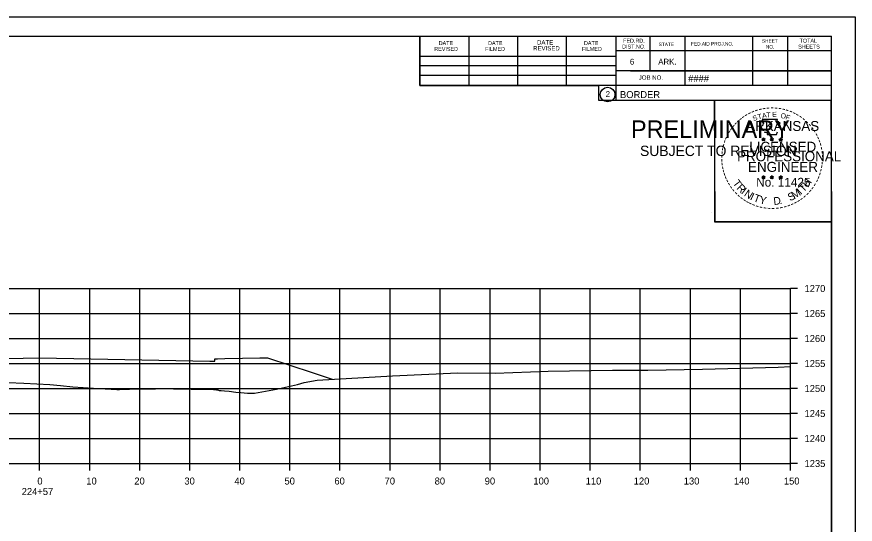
# Model space of a CAD drawing. Extents: x -70 to 701944, y -4 to 666871.
# Drawn here: x 679879.4 to 680046.9, y 652367.5 to 652469 of the extents above; entities that cross this region are included whole.
import ezdxf

# ---------------------------------------------------------------- set-up
doc = ezdxf.new("R2010")
doc.units = 0
for name, color, linetype in [('R_Axis', 7, 'Continuous'), ('R_Axis Annot', 7, 'Continuous'), ('R_Border', 7, 'Continuous'), ('R_Border PE', 7, 'Continuous'), ('R_Border Prem', 7, 'Continuous'), ('R_Exist Surface', 7, 'Continuous'), ('R_Fin Surface', 7, 'Continuous'), ('R_Grid', 7, 'Continuous'), ('R_No Plot', 7, 'Continuous')]:
    doc.layers.add(name, color=color, linetype=linetype)

msp = doc.modelspace()

# ---------------------------------------------------------------- linework, layer by layer
at = {"layer": 'R_Axis'}
for p, q in [((680033.94, 652379.64), (680033.94, 652414.64)), ((680035.34, 652414.64), (680033.94, 652414.64)), ((680035.34, 652409.64), (680033.94, 652409.64)), ((680035.34, 652404.64), (680033.94, 652404.64)), ((680035.34, 652399.64), (680033.94, 652399.64)), ((680035.34, 652394.64), (680033.94, 652394.64)), ((680035.34, 652389.64), (680033.94, 652389.64)), ((680035.34, 652384.64), (680033.94, 652384.64)), ((679733.94, 652379.64), (680033.94, 652379.64)), ((679883.94, 652378.24), (679883.94, 652379.64)), ((679893.94, 652378.24), (679893.94, 652379.64)), ((679903.94, 652378.24), (679903.94, 652379.64)), ((679913.94, 652378.24), (679913.94, 652379.64)), ((679923.94, 652378.24), (679923.94, 652379.64)), ((679933.94, 652378.24), (679933.94, 652379.64)), ((679943.94, 652378.24), (679943.94, 652379.64)), ((679953.94, 652378.24), (679953.94, 652379.64)), ((679963.94, 652378.24), (679963.94, 652379.64)), ((679973.94, 652378.24), (679973.94, 652379.64)), ((679983.94, 652378.24), (679983.94, 652379.64)), ((679993.94, 652378.24), (679993.94, 652379.64)), ((680003.94, 652378.24), (680003.94, 652379.64)), ((680013.94, 652378.24), (680013.94, 652379.64)), ((680023.94, 652378.24), (680023.94, 652379.64)), ((680033.94, 652378.24), (680033.94, 652379.64)), ((680035.34, 652379.64), (680033.94, 652379.64))]:
    msp.add_line(p, q, dxfattribs=at)
at = {"layer": 'R_Border'}
for p, q in [((679725.94, 652465.1), (680042.12, 652465.1)), ((679959.86, 652455.22), (679959.86, 652465.1)), ((679969.72, 652455.22), (679969.72, 652464.9)), ((679979.48, 652455.22), (679979.48, 652464.9)), ((679989.16, 652455.22), (679989.16, 652464.9)), ((679999.02, 652465.1), (679999.02, 652452.3)), ((680005.86, 652465.1), (680005.86, 652458.16)), ((680012.8, 652465.1), (680012.8, 652455.22)), ((680026.38, 652465.1), (680026.38, 652455.22)), ((680033.32, 652465.1), (680033.32, 652455.22)), ((680042.12, 652259.64), (680042.12, 652465.1)), ((679959.86, 652461.08), (679999.02, 652461.08)), ((680042.12, 652462.16), (679999.02, 652462.16)), ((680042.12, 652462.18), (680042.12, 652462.18)), ((679959.86, 652459.22), (679999.02, 652459.22)), ((680042.12, 652458.16), (679999.02, 652458.16)), ((680001.98, 652458.16), (680042.12, 652458.16)), ((679959.86, 652455.22), (679959.86, 652457.28)), ((679959.86, 652457.28), (679999.02, 652457.28)), ((680042.12, 652455.22), (679959.86, 652455.22)), ((679999.02, 652452.3), (680042.12, 652452.3))]:
    msp.add_line(p, q, dxfattribs=at)
msp.add_circle((679997.41, 652453.44), 1.47, dxfattribs=at)
at = {"layer": 'R_Border PE'}
for p, q in [((680028.21, 652444.56), (680028.55, 652444.45)), ((680028.21, 652444.56), (680028.46, 652444.51)), ((680028.21, 652444.56), (680028.44, 652444.43)), ((680028.34, 652444.15), (680028.55, 652444.45)), ((680028.34, 652444.15), (680028.46, 652444.39)), ((680028.34, 652444.15), (680028.55, 652444.37)), ((680028.55, 652444.81), (680028.51, 652444.56)), ((680028.55, 652444.45), (680028.55, 652444.81)), ((680028.55, 652444.81), (680028.6, 652444.56)), ((680028.9, 652444.56), (680028.55, 652444.45)), ((680028.77, 652444.15), (680028.55, 652444.45)), ((680028.77, 652444.15), (680028.55, 652444.36)), ((680028.9, 652444.56), (680028.62, 652444.51)), ((680028.77, 652444.15), (680028.63, 652444.44)), ((680028.9, 652444.56), (680028.7, 652444.45)), ((680029.88, 652444.56), (680030.22, 652444.45)), ((680029.88, 652444.56), (680030.13, 652444.51)), ((680029.88, 652444.56), (680030.11, 652444.43)), ((680030.01, 652444.15), (680030.22, 652444.45)), ((680030.01, 652444.15), (680030.13, 652444.39)), ((680030.01, 652444.15), (680030.22, 652444.37)), ((680030.22, 652444.81), (680030.18, 652444.56)), ((680030.22, 652444.45), (680030.22, 652444.81)), ((680030.22, 652444.81), (680030.27, 652444.56)), ((680030.57, 652444.56), (680030.22, 652444.45)), ((680030.44, 652444.15), (680030.22, 652444.45)), ((680030.44, 652444.15), (680030.22, 652444.36)), ((680030.57, 652444.56), (680030.29, 652444.51)), ((680030.44, 652444.15), (680030.3, 652444.44)), ((680030.57, 652444.56), (680030.37, 652444.45)), ((680031.64, 652444.54), (680031.99, 652444.43)), ((680031.64, 652444.54), (680031.89, 652444.5)), ((680031.64, 652444.54), (680031.88, 652444.42)), ((680031.77, 652444.14), (680031.99, 652444.43)), ((680031.77, 652444.14), (680031.9, 652444.38)), ((680031.77, 652444.14), (680031.99, 652444.35)), ((680031.99, 652444.8), (680031.95, 652444.55)), ((680031.99, 652444.43), (680031.99, 652444.8)), ((680031.99, 652444.8), (680032.04, 652444.55)), ((680032.34, 652444.54), (680031.99, 652444.43)), ((680032.2, 652444.14), (680031.99, 652444.43)), ((680032.2, 652444.14), (680031.99, 652444.35)), ((680032.34, 652444.54), (680032.05, 652444.5)), ((680032.2, 652444.14), (680032.06, 652444.43)), ((680032.34, 652444.54), (680032.13, 652444.44)), ((680028.2, 652436.98), (680028.55, 652436.87)), ((680028.2, 652436.98), (680028.45, 652436.94)), ((680028.2, 652436.98), (680028.44, 652436.86)), ((680028.33, 652436.58), (680028.55, 652436.87)), ((680028.33, 652436.58), (680028.46, 652436.82)), ((680028.33, 652436.58), (680028.55, 652436.79)), ((680028.55, 652437.24), (680028.51, 652436.99)), ((680028.55, 652436.87), (680028.55, 652437.24)), ((680028.55, 652437.24), (680028.6, 652436.99)), ((680028.9, 652436.98), (680028.55, 652436.87)), ((680028.76, 652436.58), (680028.55, 652436.87)), ((680028.76, 652436.58), (680028.55, 652436.79)), ((680028.9, 652436.98), (680028.61, 652436.93)), ((680028.76, 652436.58), (680028.63, 652436.87)), ((680028.9, 652436.98), (680028.69, 652436.88)), ((680029.87, 652436.98), (680030.22, 652436.87)), ((680029.87, 652436.98), (680030.12, 652436.94)), ((680029.87, 652436.98), (680030.11, 652436.86)), ((680030, 652436.58), (680030.22, 652436.87)), ((680030, 652436.58), (680030.13, 652436.82)), ((680030, 652436.58), (680030.22, 652436.79)), ((680030.22, 652437.24), (680030.18, 652436.99)), ((680030.22, 652436.87), (680030.22, 652437.24)), ((680030.22, 652437.24), (680030.27, 652436.99)), ((680030.57, 652436.98), (680030.22, 652436.87)), ((680030.43, 652436.58), (680030.22, 652436.87)), ((680030.43, 652436.58), (680030.22, 652436.79)), ((680030.57, 652436.98), (680030.28, 652436.93)), ((680030.43, 652436.58), (680030.3, 652436.87)), ((680030.57, 652436.98), (680030.36, 652436.88)), ((680031.64, 652436.97), (680031.99, 652436.86)), ((680031.64, 652436.97), (680031.89, 652436.93)), ((680031.64, 652436.97), (680031.87, 652436.85)), ((680031.77, 652436.57), (680031.99, 652436.86)), ((680031.77, 652436.57), (680031.9, 652436.81)), ((680031.77, 652436.57), (680031.98, 652436.78)), ((680031.99, 652437.23), (680031.95, 652436.98)), ((680032.2, 652436.57), (680031.98, 652436.78)), ((680031.99, 652436.86), (680031.99, 652437.23)), ((680031.99, 652437.23), (680032.04, 652436.98)), ((680032.33, 652436.97), (680031.99, 652436.86)), ((680032.2, 652436.57), (680031.99, 652436.86)), ((680032.33, 652436.97), (680032.05, 652436.92)), ((680032.2, 652436.57), (680032.06, 652436.86)), ((680032.33, 652436.97), (680032.13, 652436.87))]:
    msp.add_line(p, q, dxfattribs=at)
for points in [[(680028.25, 652448.43), (680028.52, 652447.61)], [(680031.76, 652447.51), (680031.9, 652447.8), (680031.21, 652447.77), (680031.36, 652448.43), (680028.25, 652448.43)], [(680028.74, 652446.01), (680028.74, 652445.92), (680029.3, 652445.91), (680029.25, 652445.43), (680031.12, 652445.43), (680031.32, 652445.97)], [(680028.55, 652444.81), (680028.77, 652444.15), (680028.21, 652444.56), (680028.9, 652444.56), (680028.34, 652444.15), (680028.55, 652444.81)], [(680030.22, 652444.81), (680030.44, 652444.15), (680029.88, 652444.56), (680030.57, 652444.56), (680030.01, 652444.15), (680030.22, 652444.81)], [(680031.99, 652444.8), (680032.2, 652444.14), (680031.64, 652444.54), (680032.34, 652444.54), (680031.77, 652444.14), (680031.99, 652444.8)], [(680028.55, 652437.24), (680028.76, 652436.58), (680028.2, 652436.98), (680028.9, 652436.98), (680028.33, 652436.58), (680028.55, 652437.24)], [(680030.22, 652437.24), (680030.43, 652436.58), (680029.87, 652436.98), (680030.57, 652436.98), (680030, 652436.58), (680030.22, 652437.24)], [(680031.99, 652437.23), (680032.2, 652436.57), (680031.64, 652436.97), (680032.33, 652436.97), (680031.77, 652436.57), (680031.99, 652437.23)]]:
    msp.add_lwpolyline(points, dxfattribs=at)
for centre, radius in [((680028.55, 652444.44), 0.172), ((680028.55, 652444.44), 0.145), ((680028.55, 652444.44), 0.116), ((680028.55, 652444.44), 0.0991), ((680028.55, 652444.44), 0.0747), ((680028.55, 652444.44), 0.0495), ((680028.55, 652444.44), 0.0296), ((680030.22, 652444.44), 0.172), ((680030.22, 652444.44), 0.145), ((680030.22, 652444.44), 0.116), ((680030.22, 652444.44), 0.0991), ((680030.22, 652444.44), 0.0747), ((680030.22, 652444.44), 0.0495), ((680030.22, 652444.44), 0.0296), ((680031.99, 652444.43), 0.172), ((680031.99, 652444.43), 0.145), ((680031.99, 652444.43), 0.116), ((680031.99, 652444.43), 0.0991), ((680031.99, 652444.43), 0.0747), ((680031.99, 652444.43), 0.0495), ((680031.99, 652444.43), 0.0296), ((680028.55, 652436.87), 0.172), ((680028.55, 652436.87), 0.145), ((680028.55, 652436.87), 0.116), ((680028.55, 652436.87), 0.0991), ((680028.55, 652436.87), 0.0747), ((680028.55, 652436.87), 0.0495), ((680028.55, 652436.87), 0.0296), ((680030.22, 652436.87), 0.172), ((680030.22, 652436.87), 0.145), ((680030.22, 652436.87), 0.116), ((680030.22, 652436.87), 0.0991), ((680030.22, 652436.87), 0.0747), ((680030.22, 652436.87), 0.0495), ((680030.22, 652436.87), 0.0296), ((680031.99, 652436.86), 0.172), ((680031.99, 652436.86), 0.145), ((680031.99, 652436.86), 0.116), ((680031.99, 652436.86), 0.0991), ((680031.99, 652436.86), 0.0747), ((680031.99, 652436.86), 0.0495), ((680031.99, 652436.86), 0.0296)]:
    msp.add_circle(centre, radius, dxfattribs=at)
at = {"layer": 'R_Exist Surface'}
msp.add_lwpolyline([(679874.48, 652395.99), (679880.79, 652395.72), (679885.96, 652395.44), (679888.08, 652395.27), (679890.58, 652394.95), (679894.71, 652394.71), (679899.36, 652394.43), (679899.63, 652394.44), (679899.86, 652394.46), (679899.86, 652394.46), (679901.89, 652394.5), (679905.13, 652394.58), (679907.06, 652394.6), (679909.5, 652394.62), (679909.67, 652394.62), (679909.79, 652394.62), (679910.7, 652394.6), (679913.39, 652394.55), (679914.22, 652394.54), (679916.29, 652394.49), (679918.64, 652394.42), (679919.24, 652394.37), (679919.53, 652394.35), (679919.69, 652394.3), (679919.83, 652394.27), (679920.23, 652394.24), (679920.88, 652394.2), (679921.83, 652394.09), (679923.12, 652393.93), (679924.12, 652393.83), (679925.43, 652393.69), (679926.14, 652393.69), (679926.88, 652393.69), (679931.25, 652394.49), (679935.44, 652395.44), (679936.79, 652395.82), (679939.39, 652396.3), (679954.43, 652397.21), (679967.45, 652397.81), (679974.95, 652397.68), (679985.54, 652398.11), (679998.35, 652398.28), (680005.42, 652398.33), (680016.34, 652398.48), (680031.5, 652398.92), (680033.94, 652399.07)], dxfattribs=at)
at = {"layer": 'R_Fin Surface'}
msp.add_lwpolyline([(679854.66, 652400.21), (679883.94, 652400.79), (679894.14, 652400.59), (679917.94, 652400.11), (679918.64, 652400.1), (679918.94, 652400.09), (679918.94, 652400.24), (679918.95, 652400.59), (679919.3, 652400.59), (679919.45, 652400.59), (679920.95, 652400.62), (679924.45, 652400.69), (679927.95, 652400.76), (679929.45, 652400.79), (679938.36, 652397.82), (679942.39, 652396.48)], dxfattribs=at)
at = {"layer": 'R_Grid'}
for p, q in [((679733.94, 652414.64), (680033.94, 652414.64)), ((679883.94, 652379.64), (679883.94, 652414.64)), ((679893.94, 652379.64), (679893.94, 652414.64)), ((679903.94, 652379.64), (679903.94, 652414.64)), ((679913.94, 652379.64), (679913.94, 652414.64)), ((679923.94, 652379.64), (679923.94, 652414.64)), ((679933.94, 652379.64), (679933.94, 652414.64)), ((679943.94, 652379.64), (679943.94, 652414.64)), ((679953.94, 652379.64), (679953.94, 652414.64)), ((679963.94, 652379.64), (679963.94, 652414.64)), ((679973.94, 652379.64), (679973.94, 652414.64)), ((679983.94, 652379.64), (679983.94, 652414.64)), ((679993.94, 652379.64), (679993.94, 652414.64)), ((680003.94, 652379.64), (680003.94, 652414.64)), ((680013.94, 652379.64), (680013.94, 652414.64)), ((680023.94, 652379.64), (680023.94, 652414.64)), ((680033.94, 652379.64), (680033.94, 652414.64)), ((679733.94, 652409.64), (680033.94, 652409.64)), ((679733.94, 652404.64), (680033.94, 652404.64)), ((679733.94, 652399.64), (680033.94, 652399.64)), ((679733.94, 652394.64), (680033.94, 652394.64)), ((679733.94, 652389.64), (680033.94, 652389.64)), ((679733.94, 652384.64), (680033.94, 652384.64)), ((679733.94, 652379.64), (680033.94, 652379.64))]:
    msp.add_line(p, q, dxfattribs=at)
at = {"layer": 'R_No Plot'}
for p, q in [((679713.54, 652469), (680046.87, 652469)), ((680018.16, 652429.85), (680018.16, 652429.85))]:
    msp.add_line(p, q, dxfattribs=at)
for points in [[(679713.53, 652469), (680046.87, 652469), (680046.87, 652255.66), (679713.53, 652255.66)], [(679959.86, 652465.1), (679959.86, 652455.22), (679995.59, 652455.22), (679995.59, 652452.3), (680018.79, 652452.3), (680018.79, 652427.97), (680042.12, 652427.97), (680042.12, 652259.64), (679725.94, 652259.64), (679725.94, 652465.1)], [(680018.79, 652452.3), (680042, 652452.3), (680042.12, 652427.97), (680018.91, 652427.97)]]:
    msp.add_lwpolyline(points, close=True, dxfattribs=at)

# ---------------------------------------------------------------- texts
at = {"layer": 'R_Axis Annot'}
for s, p in [('1270', (680036.74, 652413.94)), ('1265', (680036.74, 652408.94)), ('1260', (680036.74, 652403.94)), ('1255', (680036.74, 652398.94)), ('1250', (680036.74, 652393.94)), ('1245', (680036.74, 652388.94)), ('1240', (680036.74, 652383.94)), ('1235', (680036.74, 652378.94)), ('0', (679883.48, 652375.44)), ('10', (679893.25, 652375.44)), ('20', (679902.85, 652375.44)), ('30', (679912.85, 652375.44)), ('40', (679922.85, 652375.44)), ('50', (679932.85, 652375.44)), ('60', (679942.82, 652375.44)), ('70', (679952.85, 652375.44)), ('80', (679962.85, 652375.44)), ('90', (679972.85, 652375.44)), ('100', (679982.57, 652375.44)), ('110', (679993.02, 652375.44)), ('120', (680002.62, 652375.44)), ('130', (680012.62, 652375.44)), ('140', (680022.62, 652375.44)), ('150', (680032.62, 652375.44)), ('224+57', (679880.35, 652373.34))]:
    msp.add_text(s, height=1.4, dxfattribs=at).set_placement(p)
at = {"layer": 'R_Border'}
for s, height, p in [('FED.RD.', 0.782, (680000.5, 652463.82)), ('SHEET', 0.684, (680028.24, 652463.82)), ('TOTAL', 0.782, (680035.76, 652463.82)), ('REVISED', 0.782, (679962.78, 652462.16)), ('DATE', 0.782, (679963.66, 652463.34)), ('FILMED', 0.782, (679972.94, 652462.16)), ('DATE', 0.782, (679973.52, 652463.34)), ('REVISED', 0.879, (679982.52, 652462.26)), ('DATE', 0.879, (679983.3, 652463.44)), ('FILMED', 0.782, (679992.28, 652462.16)), ('DATE', 0.782, (679992.68, 652463.34)), ('DIST.NO.', 0.782, (680000.3, 652462.64)), ('STATE', 0.684, (680007.62, 652463.14)), ('FED.AID PROJ.NO.', 0.684, (680014.08, 652463.24)), ('NO.', 0.684, (680029.02, 652462.64)), ('SHEETS', 0.782, (680035.48, 652462.64)), ('6', 1.17, (680001.86, 652459.42)), ('ARK.', 1.172, (680007.52, 652459.42)), ('JOB NO.', 0.879, (680003.62, 652456.4)), ('####', 1.4, (680013.5, 652455.96)), ('2', 1.17, (679997.02, 652452.95)), ('BORDER', 1.4, (679999.88, 652452.73))]:
    msp.add_text(s, height=height, rotation=360, dxfattribs=at).set_placement(p)
at = {"layer": 'R_Border PE'}
for s, height, rotation, p in [('-', 1.6, 34.0636, (680025.13, 652448.61)), ('-', 1.6, 28.7918, (680025.73, 652448.98)), ('-', 1.6, 24.3072, (680026.36, 652449.29)), ('S', 1, 21.594, (680026.6, 652448.11)), ('-', 1.6, 19.1761, (680026.99, 652449.56)), ('T', 1, 16.4036, (680027.52, 652448.44)), ('-', 1.6, 13.6301, (680027.74, 652449.8)), ('A', 1, 11.2132, (680028.34, 652448.69)), ('-', 1.6, 10.2193, (680028.42, 652449.96)), ('T', 1, 6.0228, (680029.19, 652448.86)), ('-', 1.6, 5.8968, (680029.15, 652450.07)), ('-', 1.6, 0.1862, (680029.92, 652450.15)), ('E', 1, 0.8323, (680030.3, 652448.97)), ('-', 1.6, 357.743, (680030.65, 652450.13)), ('-', 1.6, 352.1617, (680031.39, 652450.08)), ('O', 1, 350.4515, (680031.9, 652448.76)), ('-', 1.6, 347.2049, (680032.11, 652449.96)), ('F', 1, 340.0707, (680032.85, 652448.53)), ('-', 1.6, 342.3362, (680032.74, 652449.81)), ('-', 1.6, 337.8551, (680033.48, 652449.59)), ('-', 1.6, 334.1211, (680034.11, 652449.31)), ('-', 1.6, 329.6409, (680034.69, 652449.03)), ('-', 1.6, 48.423, (680023.2, 652446.94)), ('-', 1.6, 42.9622, (680023.64, 652447.42)), ('-', 1.6, 38.9507, (680024.08, 652447.83)), ('-', 1.6, 36.2317, (680024.55, 652448.21)), ('ARKANSAS', 2, 360, (680025.1, 652446.15)), ('-', 1.6, 325.8627, (680035.33, 652448.67)), ('-', 1.6, 320.5297, (680035.94, 652448.24)), ('-', 1.6, 315.5786, (680036.54, 652447.76)), ('-', 1.6, 58.0706, (680022.05, 652445.36)), ('-', 1.6, 54.2325, (680022.38, 652445.88)), ('-', 1.6, 50.6142, (680022.79, 652446.45)), ('-', 1.6, 309.8797, (680037.11, 652447.21)), ('-', 1.6, 306.6522, (680037.64, 652446.6)), ('-', 1.4, 303.6753, (680038.12, 652446.04)), ('-', 1.6, 72.3945, (680021.26, 652443.5)), ('-', 1.6, 67.7743, (680021.48, 652444.13)), ('-', 1.6, 62.8713, (680021.74, 652444.74)), ('DWB', 0.01, 360, (680028.54, 652444.44)), ('DWB', 0.01, 360, (680030.21, 652444.44)), ('DWB', 0.01, 360, (680031.98, 652444.43)), ('-', 1.6, 299.6684, (680038.44, 652445.43)), ('-', 1.6, 294.6628, (680038.76, 652444.82)), ('-', 1.6, 290.5728, (680039.02, 652444.24)), ('-', 1.6, 81.2013, (680020.93, 652442.08)), ('-', 1.6, 75.461, (680021.07, 652442.79)), ('LICENSED', 2, 360, (680025.7, 652442)), ('-', 1.6, 285.1233, (680039.26, 652443.66)), ('-', 1.6, 280.5493, (680039.46, 652442.92)), ('-', 1.6, 89.0622, (680020.83, 652440.68)), ('-', 1.6, 85.1863, (680020.86, 652441.38)), ('PROFESSIONAL', 2, 360, (680023.27, 652440.09)), ('-', 1.6, 276.5962, (680039.62, 652442.15)), ('-', 1.6, 274.3301, (680039.68, 652441.43)), ('-', 1.6, 94.1959, (680020.87, 652439.96)), ('-', 1.6, 98.9479, (680020.94, 652439.29)), ('ENGINEER', 2, 360, (680025.46, 652437.97)), ('-', 1.6, 260.9953, (680039.62, 652439.48)), ('-', 1.6, 263.5172, (680039.69, 652440.13)), ('-', 1.6, 269.9407, (680039.71, 652440.8)), ('-', 1.6, 101.7149, (680021.08, 652438.56)), ('-', 1.6, 105.4578, (680021.24, 652437.96)), ('-', 1.6, 109.0874, (680021.45, 652437.33)), ('-', 1.6, 252.8681, (680039.33, 652438.08)), ('-', 1.6, 255.7626, (680039.51, 652438.8)), ('-', 1.6, 114.0643, (680021.71, 652436.74)), ('-', 1.6, 115.7289, (680022.01, 652436.12)), ('T', 1.54, 306.0406, (680022.31, 652435.71)), ('No. 11425', 1.757, 360, (680027.09, 652435.02)), ('DWB', 0.01, 360, (680028.54, 652436.87)), ('DWB', 0.01, 360, (680030.21, 652436.87)), ('DWB', 0.01, 360, (680031.97, 652436.86)), ('H', 1.54, 54.6088, (680037.43, 652434.75)), ('-', 1.6, 244.6197, (680038.85, 652436.78)), ('-', 1.6, 247.8887, (680039.11, 652437.41)), ('-', 1.6, 120.4471, (680022.37, 652435.53)), ('-', 1.6, 125.8934, (680022.77, 652434.97)), ('-', 1.6, 130.7181, (680023.23, 652434.42)), ('R', 1.54, 314.005, (680023.07, 652434.66)), ('I', 1.54, 321.9694, (680023.97, 652433.73)), ('N', 1.54, 326.5002, (680024.54, 652433.26)), ('M', 1.54, 32.6563, (680034.7, 652432.48)), ('I', 1.54, 42.1136, (680035.98, 652433.33)), ('T', 1.54, 46.6444, (680036.54, 652433.8)), ('-', 1.6, 231.2538, (680037.62, 652434.81)), ('-', 1.6, 233.8452, (680038.05, 652435.37)), ('-', 1.6, 239.0712, (680038.45, 652436.02)), ('-', 1.6, 134.2238, (680023.75, 652433.87)), ('-', 1.6, 138.9338, (680024.28, 652433.41)), ('-', 1.6, 144.6463, (680024.83, 652433)), ('I', 1.54, 335.3603, (680025.75, 652432.47)), ('T', 1.54, 339.8912, (680026.41, 652432.15)), ('Y', 1.54, 347.8556, (680027.63, 652431.7)), ('D', 1.54, 6.3969, (680030.61, 652431.34)), ('S', 1.54, 26.9312, (680033.86, 652432.07)), ('-', 1.6, 215.7363, (680036.07, 652433.26)), ('-', 1.6, 221.0851, (680036.62, 652433.73)), ('-', 1.6, 225.7653, (680037.14, 652434.24)), ('-', 1.6, 148.0898, (680025.39, 652432.63)), ('-', 1.6, 151.5704, (680025.97, 652432.31)), ('-', 1.6, 154.6002, (680026.49, 652432.06)), ('-', 1.6, 158.5612, (680027.12, 652431.81)), ('-', 1.6, 162.7983, (680027.8, 652431.59)), ('-', 1.6, 167.5555, (680028.52, 652431.43)), ('-', 1.6, 173.1155, (680029.29, 652431.32)), ('-', 1.6, 191.2858, (680032.33, 652431.49)), ('.', 1.54, 13.7642, (680031.8, 652431.47)), ('-', 1.6, 195.4743, (680033.06, 652431.69)), ('-', 1.6, 200.7184, (680033.73, 652431.94)), ('-', 1.6, 204.2516, (680034.35, 652432.21)), ('-', 1.6, 207.3568, (680034.98, 652432.53)), ('-', 1.6, 212.2491, (680035.54, 652432.87)), ('-', 1.6, 176.5183, (680030.04, 652431.27)), ('-', 1.6, 181.5918, (680030.78, 652431.29)), ('-', 1.6, 185.8167, (680031.59, 652431.36))]:
    msp.add_text(s, height=height, rotation=rotation, dxfattribs=at).set_placement(p)
at = {"layer": 'R_Border Prem'}
for s, height, p in [('PRELIMINARY', 3.5, (680002.07, 652444.76)), ('DWB', 0.01, (680002.82, 652446.61)), ('SUBJECT TO REVISION', 2.0751, (680003.88, 652441.14))]:
    msp.add_text(s, height=height, rotation=360, dxfattribs=at).set_placement(p)

doc.saveas('drawing.dxf')
